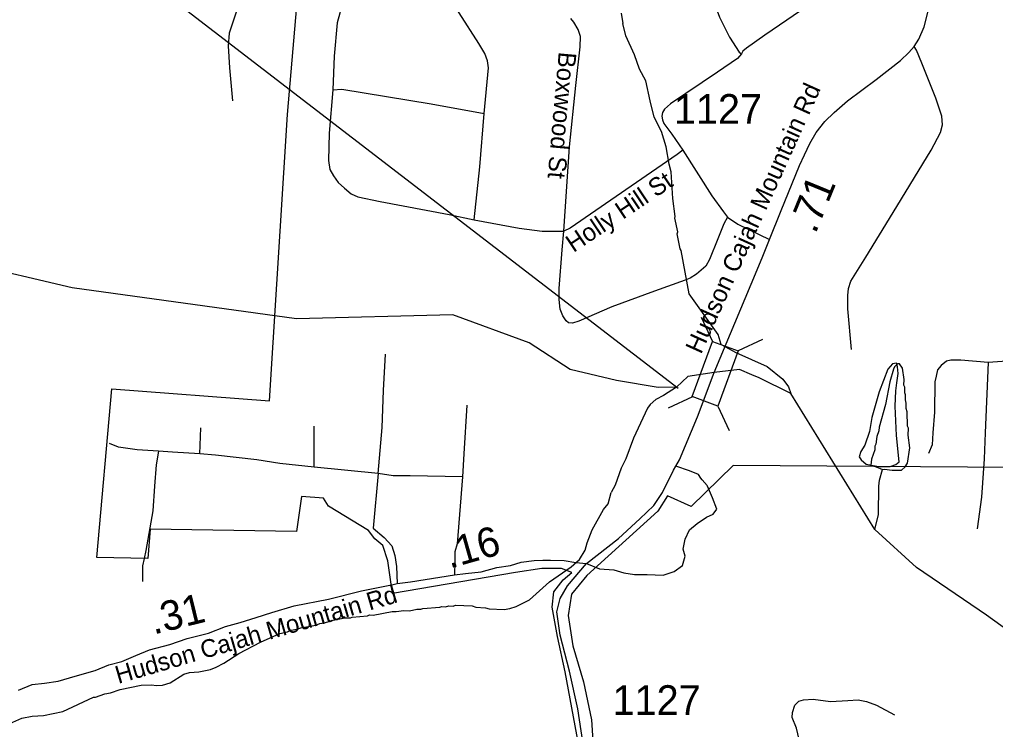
# Model space of a CAD drawing. Extents: x 1159738 to 1321356, y 736314 to 882035.
# Drawn here: x 1256657 to 1260772, y 768372 to 771364 of the extents above; entities that cross this region are included whole.
import ezdxf

# ---------------------------------------------------------------- set-up
doc = ezdxf.new("R2010")
doc.units = 0
for name, color, linetype in [('Exist Boundary Political City Limit New', 7, 'Continuous'), ('Exist Hydrographic Creek Single Shore', 7, 'Continuous'), ('Exist Hydrographic Misc Water Feature', 7, 'Continuous'), ('Exist Hydrographic Pond Under 1500 Sq Ft', 7, 'Continuous'), ('Exist Road Non-System Type 51', 7, 'Continuous'), ('Exist Road Non-System Type 51 Label', 7, 'Continuous'), ('Exist Road Secondary Mileage Hundredths English Label', 7, 'Continuous'), ('Exist Road Secondary Structure Standard Bridge CELL', 7, 'Continuous'), ('Exist Road Secondary Structure Standard Bridge Number Label', 7, 'Continuous'), ('Exist Road Secondary Type 51 Attributed', 7, 'Continuous'), ('Exist Road Secondary Type 51 Label', 7, 'Continuous'), ('Exist Road Secondary Type 51 Number Label', 7, 'Continuous'), ('Map Preparation Boundary City Limit Buffer Line', 7, 'Continuous')]:
    doc.layers.add(name, color=color, linetype=linetype)

msp = doc.modelspace()

# ---------------------------------------------------------------- linework, layer by layer
at = {"layer": 'Exist Boundary Political City Limit New'}
for points in [[(1258748, 769032.9), (1258230, 768945), (1258209.5, 769082.6), (1258189.3, 769147.7), (1258154.9, 769175.3), (1258128.7, 769211), (1257960, 769313.2), (1257938.6, 769347.1), (1257845.4, 769353.7), (1257825.2, 769206.1), (1257207.5, 769215.7), (1257198, 769092), (1256982.3, 769096.7), (1257045.5, 769806.9), (1257710.9, 769757), (1257786.5, 770964.5), (1257872.3, 771962.7), (1258356, 771913.3)], [(1261049.7, 769475.1), (1259666.9, 769484.6), (1259488.7, 769311), (1259388.9, 769356.2), (1259348.6, 769292), (1259049.2, 769021), (1258985, 768942.5), (1258970.8, 768852.2), (1258989.8, 768724.4)], [(1259021, 768273.5), (1258958.5, 768615.4), (1258925.5, 768763.6), (1258902.4, 768887.9), (1258909.5, 768952.1), (1258949.9, 769002), (1258985.5, 769032.9), (1258942.8, 769049.6), (1258859.6, 769049.6), (1258748, 769032.9)], [(1258989.8, 768724.4), (1259035, 768572.3), (1259068.2, 768413), (1259087.6, 768121.1)]]:
    msp.add_lwpolyline(points, dxfattribs=at)
at = {"layer": 'Exist Hydrographic Creek Single Shore'}
for points in [[(1259174.4, 769843), (1258979.4, 769889.6), (1258806.3, 770001.4), (1258484.4, 770119.4), (1257825.4, 770103.1), (1256878.3, 770233.8), (1255991.4, 770441.9), (1255663.3, 770658.6), (1255589.4, 770686.4), (1255135, 770738.1), (1254987.3, 770642.6), (1254779.3, 770663.2), (1254465.3, 770748.3), (1253738.2, 770816.2), (1253093.3, 770900.6), (1252793.3, 770906.6)], [(1259745.2, 769866.5), (1259692.4, 769888.4), (1259585.9, 769876.4), (1259475.4, 769859.9), (1259426.7, 769814)], [(1260890.4, 768741.7), (1260734.4, 768853.2), (1260439.4, 769055.1), (1260263.3, 769215), (1259909.2, 769787.4), (1259775.4, 769853.9), (1259745.2, 769866.5)], [(1259426.7, 769814), (1259349.4, 769813.2), (1259174.4, 769843)]]:
    msp.add_lwpolyline(points, dxfattribs=at)
at = {"layer": 'Exist Hydrographic Misc Water Feature'}
for points in [[(1259193.3, 771391), (1259201.7, 771348)], [(1259615.2, 769994.4), (1259602.9, 770036.1), (1259481.3, 770208.5), (1259447.3, 770390.8), (1259442.3, 770397.7), (1259430.8, 770461.1), (1259432.3, 770470), (1259420.6, 770526.6), (1259422.1, 770534.3), (1259412.2, 770610.5), (1259405.3, 770722.7), (1259396.2, 770754.9), (1259384.2, 770827.3), (1259364, 770891.9), (1259333.6, 770952.7), (1259315.6, 771021.2), (1259297.9, 771105.7), (1259271.3, 771154.4), (1259250.9, 771215), (1259213.2, 771296.1), (1259201.7, 771348)], [(1259615.2, 769994.4), (1259677.4, 769961.4), (1259810, 769901.4), (1259875.4, 769848.7), (1259899, 769816), (1259909.2, 769787.4)], [(1260296.4, 769468.2), (1260304.8, 769469.2), (1260336.6, 769464.3), (1260376.6, 769465.2), (1260391, 769478.8), (1260401.4, 769494.4), (1260411.2, 769558.2), (1260404.7, 769612.3), (1260405.5, 769642.3), (1260401.7, 769650.4), (1260399.5, 769710.5), (1260395.8, 769724.6), (1260396.4, 769746.5), (1260392.8, 769760.6), (1260393.4, 769782.6), (1260389.6, 769790.7), (1260390.4, 769814.7), (1260386.6, 769822.8), (1260387.2, 769846.8), (1260380.5, 769895), (1260367.1, 769913.3), (1260359.1, 769913.6), (1260346.7, 769899.9), (1260342.4, 769890), (1260326.9, 769836.5), (1260308.2, 769741.1), (1260281.6, 769645.8), (1260281.2, 769629.9), (1260272.6, 769606.1), (1260267.6, 769574.3), (1260263.4, 769566.4), (1260263, 769550.4), (1260249.9, 769510.8), (1260247.1, 769486.2), (1260269, 769478.2), (1260296.4, 769468.2)], [(1259426.7, 769814), (1259373.1, 769779.9), (1259340.7, 769762.8), (1259316.1, 769741.5), (1259305.6, 769725.8), (1259246.1, 769599.5), (1259213.7, 769512.5), (1259194.6, 769473.1), (1259168.6, 769401.8), (1259151.9, 769370.6)], [(1260263.3, 769215), (1260279.4, 769278), (1260280.8, 769397.9), (1260283.4, 769421.9), (1260296.4, 769468.2)], [(1256615.7, 768396.7), (1256666.3, 768419.5), (1256710.6, 768428.4), (1256758.6, 768430.7), (1256839.1, 768447.2), (1256968.7, 768507.8), (1256976.7, 768507.6), (1257017, 768522.4), (1257041.2, 768526), (1257081.5, 768540.8), (1257170.1, 768558.7), (1257212.3, 768559.5), (1257236.1, 768556.6), (1257260.2, 768558.5), (1257292.5, 768567.8), (1257349.4, 768604.4), (1257373.6, 768611.3), (1257413.7, 768614.6), (1257462.1, 768625.1), (1257486.3, 768634.5), (1257518.7, 768651.8), (1257581.8, 768692.4), (1257673.1, 768739.9), (1257754.2, 768775.9), (1257786.3, 768782.7), (1257802.6, 768790.6), (1257826.7, 768794), (1257842.8, 768800.7), (1257907.1, 768812.1), (1257923.3, 768818.8), (1257947.4, 768822), (1257979.8, 768833.1), (1258028, 768842.8), (1258051.9, 768842.1), (1258060, 768845.8), (1258124.1, 768850.9), (1258132.2, 768854.7), (1258148.2, 768854.2), (1258228.6, 768869.7), (1258244.7, 768869), (1258276.8, 768873.5), (1258300.8, 768872.5), (1258333, 768879.3), (1258349, 768878.8), (1258357, 768881.6), (1258429.1, 768886.9), (1258437.2, 768890.6), (1258453.2, 768889.2), (1258467.3, 768892.6), (1258485.3, 768891.9), (1258495.4, 768895.6), (1258565.3, 768892.3), (1258581.2, 768887.8), (1258621.2, 768885), (1258637.1, 768880.5), (1258701, 768877.9), (1258725.1, 768881), (1258751.4, 768889.7), (1258808.1, 768918.7), (1258892, 768994.1), (1258983.7, 769056.8), (1259018.6, 769088.6), (1259041.5, 769127.3), (1259050.2, 769158.5), (1259071.8, 769213), (1259120.1, 769299.2), (1259138.6, 769322.6), (1259151.9, 769370.6)]]:
    msp.add_lwpolyline(points, dxfattribs=at)
at = {"layer": 'Exist Hydrographic Pond Under 1500 Sq Ft'}
msp.add_lwpolyline([(1260318.6, 769890.3), (1260282.5, 769794.9), (1260251.1, 769686.7), (1260241.8, 769627.3), (1260220.9, 769570.3), (1260204.6, 769543.6), (1260197.7, 769521.5), (1260205.8, 769508.7), (1260226.7, 769490.1), (1260287.2, 769478.4), (1260327.9, 769479.6), (1260352.3, 769488.9), (1260366.3, 769500.5), (1260354.6, 769611.1), (1260350, 769734.4), (1260352.3, 769799.5), (1260355.8, 769833.3), (1260361.6, 769872.8), (1260359.3, 769900.8), (1260354.6, 769915.9), (1260338.4, 769913.6)], close=True, dxfattribs=at)
at = {"layer": 'Exist Road Non-System Type 51'}
for p, q in [((1260741.7, 769919.2), (1260729.3, 769621.8)), ((1257417.4, 769533.6), (1257421.2, 769643.4)), ((1257899, 769476.9), (1257899, 769650.7)), ((1258168.6, 769451.3), (1257899, 769476.9)), ((1259048.2, 769070.9), (1259102.9, 769048.3))]:
    msp.add_line(p, q, dxfattribs=at)
for points in [[(1257753.3, 772902.6), (1257752.3, 772885.8), (1257745.6, 772681.2), (1257732.9, 772428.9), (1257729, 772273), (1257716.8, 772133.8), (1257710.7, 772077), (1257698.6, 772009.4), (1257675.3, 771950), (1257660.9, 771866.6), (1257652.6, 771794), (1257637.1, 771737.2), (1257617.7, 771652.3), (1257603.8, 771583.6), (1257586.1, 771482.9), (1257574, 771408.3), (1257541.4, 771307.4), (1257536.4, 771253.3), (1257542.5, 771160.7), (1257554.7, 771021.9)], [(1260368.6, 771682), (1260232.7, 771589.1), (1260012.3, 771442.6), (1259799.9, 771298.8), (1259722, 771243.2), (1259707.2, 771231.1), (1259702.1, 771219)], [(1259548.6, 771594.3), (1259555.6, 771565.7), (1259585.1, 771439.3), (1259608.1, 771374.7), (1259650.5, 771289.8), (1259691.1, 771227.3), (1259702.1, 771219)], [(1258398.1, 771533.6), (1258335, 771546.9), (1258245.2, 771553.5), (1258157.1, 771553.5), (1258113.9, 771538.5), (1258070.7, 771510.3), (1258035.8, 771472), (1258017.5, 771433.8), (1258007.5, 771390.5), (1257995.9, 771350.6), (1257984.3, 771209.2), (1257977.8, 771068.4)], [(1258616, 770968.6), (1258634.3, 771159.9), (1258631, 771189.8), (1258619.3, 771221.4), (1258594.4, 771263), (1258511.3, 771392.7), (1258438.2, 771500.9), (1258413.2, 771525.8), (1258398.1, 771533.6)], [(1258951.7, 770472), (1258976.2, 770828.2), (1259002.8, 771086.6), (1259020.7, 771249.4), (1259022.6, 771293.2), (1259013.1, 771322.5), (1258994.3, 771353.6), (1258981.6, 771369.2)], [(1259702.1, 771219), (1259684.6, 771200.5), (1259599.8, 771142.4), (1259401.7, 771009), (1259376.8, 770986), (1259367.6, 770973), (1259364.8, 770957.4), (1259367.6, 770941.7), (1259374, 770926), (1259408.2, 770880.8), (1259454.7, 770813.4)], [(1260165.6, 769974), (1260149.5, 770144.7), (1260149.5, 770200.6), (1260152.4, 770230), (1260162.7, 770260.9), (1260225.9, 770362.4), (1260340.5, 770550.6), (1260500.6, 770813.2), (1260540.2, 770888.2), (1260549.1, 770920.5), (1260546.1, 770957.3), (1260521.1, 771032.3), (1260462.3, 771180.9), (1260439.3, 771234.7), (1260428.9, 771250.7)], [(1257977.8, 771068.4), (1257962.8, 770884.5), (1257959.4, 770769.7), (1257966.1, 770731.5), (1257981, 770704.9), (1258001, 770676.6), (1258027.6, 770653.3), (1258055.8, 770630), (1258084.1, 770616.7), (1258177.2, 770596.8), (1258468, 770541.9), (1258574.4, 770520.2)], [(1257977.8, 771068.4), (1258016, 771070.1), (1258393.3, 771008.5), (1258616, 770968.6)], [(1258574.4, 770520.2), (1258597.7, 770743.1), (1258616, 770968.6)], [(1259454.7, 770813.4), (1259430.7, 770795.9), (1258978.9, 770485), (1258951.7, 770472)], [(1259454.7, 770813.4), (1259576.7, 770621.5), (1259625.5, 770553.2), (1259642.9, 770531.3)], [(1258574.4, 770520.2), (1258763.9, 770485.3), (1258860.3, 770472), (1258903.5, 770472), (1258951.7, 770472)], [(1259642.9, 770531.3), (1259626.5, 770502.5), (1259601.6, 770439.7), (1259566.5, 770353), (1259551, 770324), (1259531.7, 770307.4), (1259511.4, 770290.8), (1259484.7, 770274.2), (1259464.4, 770265), (1259334.4, 770219.8), (1259154.6, 770153.3), (1259015.8, 770092.7), (1258988.1, 770084.4), (1258972.5, 770085.3), (1258961.4, 770094.5), (1258947.6, 770115.7), (1258937.4, 770143.4), (1258931.9, 770184), (1258931.9, 770231.1), (1258944.8, 770393.4), (1258951.7, 770472)], [(1259642.9, 770531.3), (1259686.1, 770501.2), (1259819, 770436.3)], [(1258168.6, 769451.3), (1258185.6, 769645.2), (1258192.2, 769800.7), (1258199.7, 769954.3)], [(1260741.7, 769919.2), (1260625.8, 769928.4), (1260584.3, 769928.4), (1260565.5, 769924.7), (1260542.8, 769906.4), (1260527.8, 769888.1), (1260522.1, 769860.7), (1260516.5, 769836.9), (1260514.6, 769708.9), (1260508.6, 769622.6)], [(1261287.4, 769910.2), (1261136.7, 769919.2), (1260952.9, 769932), (1260860.5, 769930.2), (1260800.2, 769922.9), (1260741.7, 769919.2)], [(1258542.8, 769738.5), (1258530.5, 769533.6), (1258524.9, 769436.7)], [(1260508.6, 769622.6), (1260505.1, 769571.7), (1260490.1, 769535.1)], [(1260729.3, 769621.8), (1260724.8, 769513.2), (1260712.9, 769350.3), (1260695.3, 769217.5)], [(1257243, 769544.6), (1257153.5, 769550.1), (1257074.3, 769561.1), (1257036.6, 769577.5)], [(1257243, 769544.6), (1257233.6, 769487.9), (1257226.5, 769396.8)], [(1257417.4, 769533.6), (1257302.4, 769541), (1257243, 769544.6)], [(1257899, 769476.9), (1257753.9, 769493.4), (1257657.7, 769508), (1257483.4, 769528.2), (1257417.4, 769533.6)], [(1258168.6, 769451.3), (1258147.9, 769220.9), (1258195, 769180.6), (1258227, 769145.9), (1258240.2, 769105.6), (1258245.9, 769058.1), (1258249.4, 768987.1)], [(1258524.9, 769436.7), (1258304.3, 769440.4), (1258232.7, 769440.4), (1258168.6, 769451.3)], [(1259536.2, 769424.4), (1259530.4, 769431.5), (1259519.4, 769446.6), (1259482.4, 769461.7), (1259424.9, 769482.2)], [(1258524.9, 769436.7), (1258502.9, 769153.9), (1258492.8, 769120.3), (1258492.8, 769080), (1258491, 769023.3)], [(1259557.8, 769396.9), (1259556.5, 769399.9), (1259536.2, 769424.4)], [(1257226.5, 769396.8), (1257218.5, 769294), (1257190.2, 769125.8), (1257182.4, 769092.6)], [(1259102.9, 769048.3), (1259162.8, 769044.3), (1259205.3, 769032), (1259250.5, 769025.1), (1259304, 769025.1), (1259371.3, 769022.4), (1259417.9, 769037.5), (1259452.2, 769063.6), (1259464.5, 769102), (1259454.9, 769132.2), (1259463.2, 769173.4), (1259482.4, 769213.2), (1259513.9, 769239.3), (1259553.7, 769266.7), (1259582.5, 769279.1), (1259597.6, 769299.7), (1259579.8, 769347.7), (1259557.8, 769396.9)], [(1257182.4, 769092.6), (1257175.2, 769061.7), (1257175.2, 769038), (1257175.2, 769016), (1257175.2, 768995.9)], [(1259832.8, 768151.2), (1259865.1, 768176.6), (1259898, 768217.8), (1259921.3, 768265.8), (1259936.4, 768298.8), (1259944.6, 768329), (1259933.7, 768377), (1259914.5, 768422.3), (1259916.6, 768443.7), (1259926.2, 768473.9), (1259942.6, 768491.7), (1259963.2, 768497.2), (1260003, 768499.9), (1260076.7, 768490), (1260149.8, 768494.4), (1260193.2, 768496.2), (1260228.1, 768490), (1260270.8, 768474.4), (1260346.2, 768433.2)]]:
    msp.add_lwpolyline(points, dxfattribs=at)
at = {"layer": 'Exist Road Secondary Structure Standard Bridge CELL'}
for p, q in [((1259530.9, 770110.1), (1259578.6, 770007.4)), ((1259790, 770015.3), (1259687.3, 769967.6)), ((1259495.3, 769773.9), (1259392.6, 769726.3)), ((1259601.6, 769735), (1259649.2, 769632.4))]:
    msp.add_line(p, q, dxfattribs=at)
msp.add_lwpolyline([(1259687.3, 769967.6), (1259602.1, 769734.9), (1259493.3, 769774.7), (1259578.6, 770007.4)], close=True, dxfattribs=at)
at = {"layer": 'Exist Road Secondary Structure Standard Bridge Number Label'}
msp.add_line((1259434, 769808.6), (1256661.7, 771939.9), dxfattribs=at)
at = {"layer": 'Exist Road Secondary Type 51 Attributed'}
for points in [[(1259585.9, 769876.4), (1259741.7, 770248.7), (1259788.2, 770360.4), (1259819, 770436.3), (1259868, 770558.7), (1259946.3, 770748.5), (1259966.8, 770794), (1259988.9, 770841.1), (1260016.8, 770887.6), (1260053, 770934.1), (1260091.7, 770972.2), (1260149, 771021.2), (1260268.8, 771111.2), (1260372.2, 771191.6), (1260407.5, 771224.9), (1260428.9, 771250.7), (1260449.3, 771281.6), (1260472, 771333), (1260500.4, 771444)], [(1259048.2, 769070.9), (1259183.1, 769177.4), (1259272.2, 769259.1), (1259331.2, 769316.5), (1259368.9, 769371), (1259414.3, 769464.7), (1259424.9, 769482.2), (1259439.4, 769507.6), (1259516.5, 769689.1), (1259585.9, 769876.4)], [(1258232, 768983.5), (1258249.4, 768987.1), (1258305.6, 768993.8), (1258491, 769023.3), (1258538.1, 769028.8), (1258604.1, 769036.1), (1258669, 769054.5), (1258727.2, 769063.3), (1258772.2, 769077.4), (1258827.8, 769083.4), (1258863.9, 769084.7), (1258895.6, 769085.6), (1258954.1, 769083.9), (1259002.8, 769075.8), (1259048.2, 769070.9)], [(1258924.6, 767214.9), (1258928.2, 767236.6), (1258939.5, 767315.2), (1258955.7, 767377), (1259006, 767601.2), (1259046.6, 767862.8), (1259041.7, 768045), (1259032, 768184.8), (1259032, 768319.7), (1259010.8, 768459.4), (1258976.8, 768617.6), (1258936.2, 768768.7), (1258923.2, 768867.8), (1258936.2, 768923.1), (1258967.5, 768977.3), (1259048.2, 769070.9)], [(1256652.1, 768537.7), (1256710.1, 768561.5), (1256762.2, 768566.5), (1256820.4, 768575.3), (1256890.9, 768595.9), (1256975.5, 768620.1), (1257034, 768644.9), (1257087.9, 768658.5), (1257147.5, 768684), (1257205.4, 768707.8), (1257290.5, 768730), (1257363.6, 768755.5), (1257453.8, 768777.7), (1257525.4, 768805.3), (1257587.8, 768822.1), (1257654.7, 768844.1), (1257720.7, 768865.4), (1257815.3, 768893.5), (1257959.9, 768920.6), (1258098.7, 768955.9), (1258232, 768983.5)]]:
    msp.add_lwpolyline(points, dxfattribs=at)
at = {"layer": 'Map Preparation Boundary City Limit Buffer Line'}
for points in [[(1258748, 769032.9), (1258230, 768945), (1258209.5, 769082.6), (1258189.3, 769147.7), (1258154.9, 769175.3), (1258128.7, 769211), (1257960, 769313.2), (1257938.6, 769347.1), (1257845.4, 769353.7), (1257825.2, 769206.1), (1257207.5, 769215.7), (1257198, 769092), (1256982.3, 769096.7), (1257045.5, 769806.9), (1257710.9, 769757), (1257786.5, 770964.5), (1257872.3, 771962.7), (1258356, 771913.3)], [(1261049.7, 769475.1), (1259666.9, 769484.6), (1259488.7, 769311), (1259388.9, 769356.2), (1259348.6, 769292), (1259049.2, 769021), (1258985, 768942.5), (1258970.8, 768852.2), (1258989.8, 768724.4)], [(1259021, 768273.5), (1258958.5, 768615.4), (1258925.5, 768763.6), (1258902.4, 768887.9), (1258909.5, 768952.1), (1258949.9, 769002), (1258985.5, 769032.9), (1258942.8, 769049.6), (1258859.6, 769049.6), (1258748, 769032.9)], [(1258989.8, 768724.4), (1259035, 768572.3), (1259068.2, 768413), (1259087.6, 768121.1)]]:
    msp.add_lwpolyline(points, dxfattribs=at)

# ---------------------------------------------------------------- texts
at = {"layer": 'Exist Road Non-System Type 51 Label'}
for s, rotation, p in [('Boxwood St', 264.9228, (1258931, 771229.9)), ('Holly Hill St', 33.8607, (1258992.8, 770379.9))]:
    msp.add_text(s, height=75, rotation=rotation, dxfattribs=at).set_placement(p)
at = {"layer": 'Exist Road Secondary Mileage Hundredths English Label'}
for s, rotation, p in [('.71', 67.7181, (1260013.1, 770457.4)), ('.16', 15.7693, (1258470.4, 769049.5)), ('.31', 13.7914, (1257222.3, 768771.5))]:
    msp.add_text(s, height=125, rotation=rotation, dxfattribs=at).set_placement(p)
at = {"layer": 'Exist Road Secondary Type 51 Label'}
for rotation, p in [(65.7008, (1259530.5, 769950.6)), (16.2747, (1257073.2, 768563.6))]:
    msp.add_text('Hudson Cajah Mountain Rd', height=75, rotation=rotation, dxfattribs=at).set_placement(p)
at = {"layer": 'Exist Road Secondary Type 51 Number Label'}
for p in [(1259416.2, 770924.8), (1259157.4, 768433.2)]:
    msp.add_text('1127', height=125, dxfattribs=at).set_placement(p)

doc.saveas('drawing.dxf')
